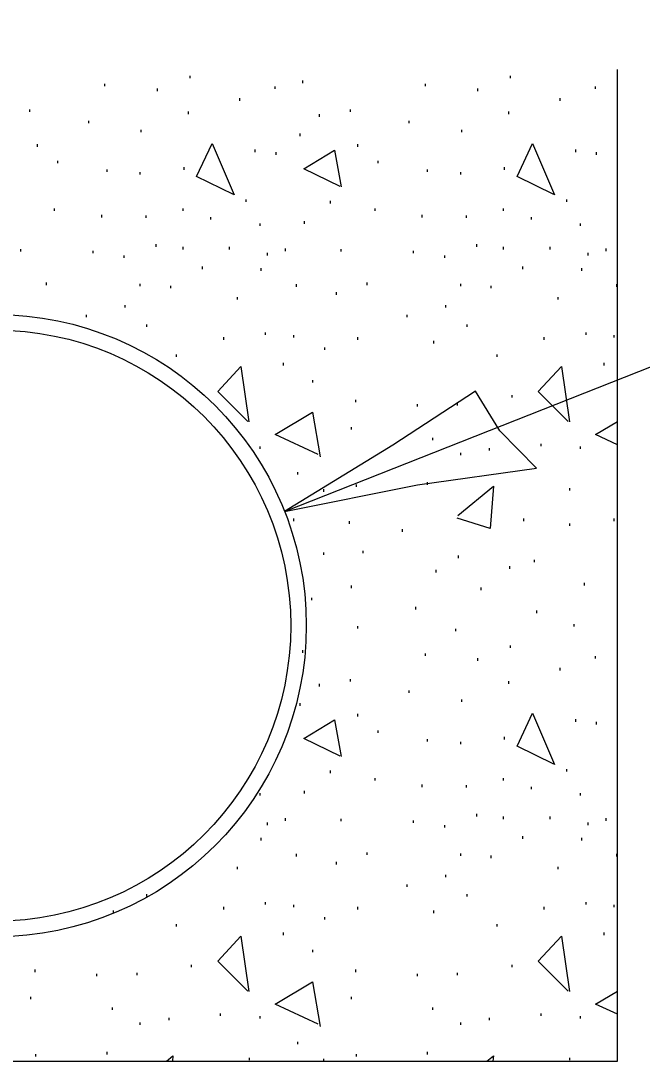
# Model space of a CAD drawing. Extents: x 2133490 to 2172050, y 2138301 to 2145980.
# Drawn here: x 2144649.19 to 2144674.03, y 2138508.98 to 2138550.6 of the extents above; entities that cross this region are included whole.
import ezdxf

# ---------------------------------------------------------------- set-up
doc = ezdxf.new("R2010")
doc.units = 0
for name, color, linetype in [('Design_PR_Roadway Dimensions', 7, 'Continuous'), ('Level 23', 7, 'Continuous'), ('Utilities_EX_Underground Water', 7, 'Continuous'), ('XSC_Subbase2', 7, 'Continuous')]:
    doc.layers.add(name, color=color, linetype=linetype)

msp = doc.modelspace()

# ---------------------------------------------------------------- linework, layer by layer
at = {"layer": 'Design_PR_Roadway Dimensions'}
msp.add_line((2144659.73, 2138530.977), (2144709.415, 2138550.598), dxfattribs=at)
at = {"layer": 'Level 23'}
msp.add_lwpolyline([(2144669.798, 2138532.703), (2144668.335, 2138534.192), (2144667.366, 2138535.79), (2144664.063, 2138533.619), (2144659.73, 2138530.977), (2144665.048, 2138532.034)], close=True, dxfattribs=at)
at = {"layer": 'Utilities_EX_Underground Water'}
for radius in [12.445, 11.823]:
    msp.add_circle((2144648.154, 2138526.407), radius, dxfattribs=at)
at = {"layer": 'XSC_Subbase2'}
for p, q in [((2144655.951, 2138548.301), (2144655.951, 2138548.4)), ((2144668.765, 2138548.301), (2144668.765, 2138548.4)), ((2144673.043, 2138508.985), (2144673.043, 2138548.652)), ((2144652.549, 2138547.98), (2144652.549, 2138548.079)), ((2144654.647, 2138547.788), (2144654.647, 2138547.888)), ((2144659.354, 2138547.873), (2144659.354, 2138547.972)), ((2144660.459, 2138548.109), (2144660.459, 2138548.209)), ((2144665.36, 2138547.98), (2144665.36, 2138548.079)), ((2144667.458, 2138547.788), (2144667.458, 2138547.888)), ((2144672.167, 2138547.873), (2144672.167, 2138547.972)), ((2144657.943, 2138547.402), (2144657.943, 2138547.502)), ((2144670.753, 2138547.402), (2144670.753, 2138547.502)), ((2144649.552, 2138546.952), (2144649.552, 2138547.051)), ((2144662.366, 2138546.952), (2144662.366, 2138547.051)), ((2144651.907, 2138546.504), (2144651.907, 2138546.603)), ((2144655.887, 2138546.867), (2144655.887, 2138546.967)), ((2144661.124, 2138546.76), (2144661.124, 2138546.86)), ((2144664.718, 2138546.504), (2144664.718, 2138546.603)), ((2144668.7, 2138546.867), (2144668.7, 2138546.967)), ((2144654.005, 2138546.14), (2144654.005, 2138546.24)), ((2144666.816, 2138546.14), (2144666.816, 2138546.24)), ((2144660.352, 2138545.989), (2144660.352, 2138546.088)), ((2144649.851, 2138545.561), (2144649.851, 2138545.66)), ((2144658.562, 2138545.346), (2144658.562, 2138545.446)), ((2144659.389, 2138545.239), (2144659.389, 2138545.339)), ((2144662.664, 2138545.561), (2144662.664, 2138545.66)), ((2144671.376, 2138545.346), (2144671.376, 2138545.446)), ((2144672.202, 2138545.239), (2144672.202, 2138545.339)), ((2144650.665, 2138544.898), (2144650.665, 2138544.998)), ((2144663.478, 2138544.898), (2144663.478, 2138544.998)), ((2144652.634, 2138544.555), (2144652.634, 2138544.655)), ((2144653.96, 2138544.448), (2144653.96, 2138544.547)), ((2144655.715, 2138544.642), (2144655.715, 2138544.742)), ((2144665.447, 2138544.555), (2144665.447, 2138544.655)), ((2144666.774, 2138544.448), (2144666.774, 2138544.547)), ((2144668.528, 2138544.642), (2144668.528, 2138544.742)), ((2144658.199, 2138543.358), (2144658.199, 2138543.457)), ((2144661.572, 2138543.293), (2144661.572, 2138543.393)), ((2144671.01, 2138543.358), (2144671.01, 2138543.457)), ((2144650.538, 2138542.994), (2144650.538, 2138543.094)), ((2144655.673, 2138542.994), (2144655.673, 2138543.094)), ((2144663.349, 2138542.994), (2144663.349, 2138543.094)), ((2144668.486, 2138542.994), (2144668.486, 2138543.094)), ((2144652.42, 2138542.735), (2144652.42, 2138542.835)), ((2144654.197, 2138542.716), (2144654.197, 2138542.815)), ((2144656.785, 2138542.651), (2144656.785, 2138542.75)), ((2144658.754, 2138542.395), (2144658.754, 2138542.494)), ((2144660.524, 2138542.479), (2144660.524, 2138542.579)), ((2144665.233, 2138542.735), (2144665.233, 2138542.835)), ((2144667.01, 2138542.716), (2144667.01, 2138542.815)), ((2144669.599, 2138542.651), (2144669.599, 2138542.75)), ((2144671.567, 2138542.395), (2144671.567, 2138542.494)), ((2144654.602, 2138541.558), (2144654.602, 2138541.658)), ((2144667.416, 2138541.558), (2144667.416, 2138541.658)), ((2144649.189, 2138541.367), (2144649.189, 2138541.466)), ((2144652.079, 2138541.302), (2144652.079, 2138541.401)), ((2144653.318, 2138541.118), (2144653.318, 2138541.217)), ((2144655.673, 2138541.451), (2144655.673, 2138541.551)), ((2144657.534, 2138541.451), (2144657.534, 2138541.551)), ((2144659.055, 2138541.217), (2144659.055, 2138541.317)), ((2144659.775, 2138541.389), (2144659.775, 2138541.489)), ((2144662, 2138541.367), (2144662, 2138541.466)), ((2144664.889, 2138541.302), (2144664.889, 2138541.401)), ((2144666.131, 2138541.118), (2144666.131, 2138541.217)), ((2144668.486, 2138541.451), (2144668.486, 2138541.551)), ((2144670.348, 2138541.451), (2144670.348, 2138541.551)), ((2144671.866, 2138541.217), (2144671.866, 2138541.317)), ((2144672.588, 2138541.389), (2144672.588, 2138541.489)), ((2144656.444, 2138540.667), (2144656.444, 2138540.767)), ((2144669.255, 2138540.667), (2144669.255, 2138540.767)), ((2144658.799, 2138540.602), (2144658.799, 2138540.702)), ((2144671.61, 2138540.602), (2144671.61, 2138540.702)), ((2144650.217, 2138540.025), (2144650.217, 2138540.125)), ((2144653.96, 2138539.983), (2144653.96, 2138540.082)), ((2144655.18, 2138539.898), (2144655.18, 2138539.998)), ((2144660.203, 2138539.96), (2144660.203, 2138540.06)), ((2144663.028, 2138540.025), (2144663.028, 2138540.125)), ((2144666.774, 2138539.983), (2144666.774, 2138540.082)), ((2144667.993, 2138539.898), (2144667.993, 2138539.998)), ((2144673.016, 2138539.96), (2144673.016, 2138540.06)), ((2144657.855, 2138539.448), (2144657.855, 2138539.547)), ((2144661.808, 2138539.639), (2144661.808, 2138539.739)), ((2144670.669, 2138539.448), (2144670.669, 2138539.547)), ((2144653.363, 2138539.126), (2144653.363, 2138539.226)), ((2144666.174, 2138539.126), (2144666.174, 2138539.226)), ((2144651.82, 2138538.741), (2144651.82, 2138538.84)), ((2144664.633, 2138538.741), (2144664.633, 2138538.84)), ((2144654.219, 2138538.357), (2144654.219, 2138538.457)), ((2144667.03, 2138538.357), (2144667.03, 2138538.457)), ((2144657.3, 2138537.842), (2144657.3, 2138537.942)), ((2144658.968, 2138538.036), (2144658.968, 2138538.136)), ((2144660.096, 2138537.929), (2144660.096, 2138538.029)), ((2144662.664, 2138537.842), (2144662.664, 2138537.942)), ((2144670.111, 2138537.842), (2144670.111, 2138537.942)), ((2144671.781, 2138538.036), (2144671.781, 2138538.136)), ((2144672.909, 2138537.929), (2144672.909, 2138538.029)), ((2144661.338, 2138537.436), (2144661.338, 2138537.536)), ((2144665.703, 2138537.693), (2144665.703, 2138537.792)), ((2144655.416, 2138537.158), (2144655.416, 2138537.257)), ((2144668.23, 2138537.158), (2144668.23, 2138537.257)), ((2144659.69, 2138536.814), (2144659.69, 2138536.914)), ((2144672.501, 2138536.814), (2144672.501, 2138536.914)), ((2144660.867, 2138536.13), (2144660.867, 2138536.229)), ((2144662.58, 2138535.338), (2144662.58, 2138535.438)), ((2144668.827, 2138535.53), (2144668.827, 2138535.629)), ((2144665.039, 2138535.166), (2144665.039, 2138535.266)), ((2144666.644, 2138535.209), (2144666.644, 2138535.308)), ((2144662.408, 2138534.248), (2144662.408, 2138534.348)), ((2144665.661, 2138533.82), (2144665.661, 2138533.919)), ((2144658.754, 2138533.476), (2144658.754, 2138533.576)), ((2144666.774, 2138533.22), (2144666.774, 2138533.32)), ((2144667.928, 2138533.412), (2144667.928, 2138533.511)), ((2144669.984, 2138533.583), (2144669.984, 2138533.683)), ((2144671.567, 2138533.476), (2144671.567, 2138533.576)), ((2144660.267, 2138532.448), (2144660.267, 2138532.548)), ((2144662.6, 2138531.956), (2144662.6, 2138532.055)), ((2144665.447, 2138532.043), (2144665.447, 2138532.142)), ((2144661.295, 2138531.764), (2144661.295, 2138531.864)), ((2144671.139, 2138531.806), (2144671.139, 2138531.906)), ((2144660.096, 2138530.587), (2144660.096, 2138530.686)), ((2144662.321, 2138530.48), (2144662.321, 2138530.579)), ((2144669.3, 2138530.587), (2144669.3, 2138530.686)), ((2144671.139, 2138530.395), (2144671.139, 2138530.495)), ((2144672.909, 2138530.587), (2144672.909, 2138530.686)), ((2144664.441, 2138530.159), (2144664.441, 2138530.258)), ((2144661.295, 2138529.238), (2144661.295, 2138529.337)), ((2144662.878, 2138529.302), (2144662.878, 2138529.402)), ((2144666.689, 2138529.111), (2144666.689, 2138529.21)), ((2144668.742, 2138528.683), (2144668.742, 2138528.782)), ((2144669.728, 2138528.939), (2144669.728, 2138529.039)), ((2144665.788, 2138528.533), (2144665.788, 2138528.633)), ((2144662.408, 2138527.911), (2144662.408, 2138528.011)), ((2144667.587, 2138527.826), (2144667.587, 2138527.926)), ((2144671.717, 2138528.018), (2144671.717, 2138528.118)), ((2144660.822, 2138527.421), (2144660.822, 2138527.52)), ((2144664.977, 2138527.055), (2144664.977, 2138527.154)), ((2144669.813, 2138526.905), (2144669.813, 2138527.005)), ((2144662.664, 2138526.286), (2144662.664, 2138526.385)), ((2144666.582, 2138526.179), (2144666.582, 2138526.278)), ((2144671.311, 2138526.37), (2144671.311, 2138526.47)), ((2144660.459, 2138525.322), (2144660.459, 2138525.422)), ((2144668.765, 2138525.514), (2144668.765, 2138525.614)), ((2144665.36, 2138525.193), (2144665.36, 2138525.293)), ((2144667.458, 2138525.001), (2144667.458, 2138525.101)), ((2144672.167, 2138525.086), (2144672.167, 2138525.186)), ((2144670.753, 2138524.616), (2144670.753, 2138524.715)), ((2144662.366, 2138524.168), (2144662.366, 2138524.267)), ((2144668.7, 2138524.08), (2144668.7, 2138524.18)), ((2144661.124, 2138523.973), (2144661.124, 2138524.073)), ((2144664.718, 2138523.717), (2144664.718, 2138523.817)), ((2144660.352, 2138523.204), (2144660.352, 2138523.304)), ((2144666.816, 2138523.354), (2144666.816, 2138523.453)), ((2144662.664, 2138522.776), (2144662.664, 2138522.876)), ((2144671.376, 2138522.562), (2144671.376, 2138522.662)), ((2144672.202, 2138522.455), (2144672.202, 2138522.555)), ((2144663.478, 2138522.112), (2144663.478, 2138522.211)), ((2144665.447, 2138521.768), (2144665.447, 2138521.868)), ((2144666.774, 2138521.661), (2144666.774, 2138521.761)), ((2144668.528, 2138521.855), (2144668.528, 2138521.955)), ((2144661.572, 2138520.506), (2144661.572, 2138520.606)), ((2144671.01, 2138520.571), (2144671.01, 2138520.671)), ((2144663.349, 2138520.208), (2144663.349, 2138520.307)), ((2144665.233, 2138519.951), (2144665.233, 2138520.051)), ((2144667.01, 2138519.929), (2144667.01, 2138520.028)), ((2144668.486, 2138520.208), (2144668.486, 2138520.307)), ((2144669.599, 2138519.864), (2144669.599, 2138519.964)), ((2144658.754, 2138519.608), (2144658.754, 2138519.707)), ((2144660.524, 2138519.692), (2144660.524, 2138519.792)), ((2144671.567, 2138519.608), (2144671.567, 2138519.707)), ((2144667.416, 2138518.774), (2144667.416, 2138518.873)), ((2144668.486, 2138518.667), (2144668.486, 2138518.766)), ((2144670.348, 2138518.667), (2144670.348, 2138518.766)), ((2144659.055, 2138518.43), (2144659.055, 2138518.53)), ((2144659.775, 2138518.602), (2144659.775, 2138518.702)), ((2144662, 2138518.58), (2144662, 2138518.679)), ((2144664.889, 2138518.515), (2144664.889, 2138518.615)), ((2144666.131, 2138518.331), (2144666.131, 2138518.43)), ((2144671.866, 2138518.43), (2144671.866, 2138518.53)), ((2144672.588, 2138518.602), (2144672.588, 2138518.702)), ((2144658.799, 2138517.818), (2144658.799, 2138517.918)), ((2144669.255, 2138517.88), (2144669.255, 2138517.98)), ((2144671.61, 2138517.818), (2144671.61, 2138517.918)), ((2144660.203, 2138517.176), (2144660.203, 2138517.276)), ((2144663.028, 2138517.238), (2144663.028, 2138517.338)), ((2144666.774, 2138517.196), (2144666.774, 2138517.295)), ((2144667.993, 2138517.111), (2144667.993, 2138517.211)), ((2144673.016, 2138517.176), (2144673.016, 2138517.276)), ((2144657.855, 2138516.661), (2144657.855, 2138516.76)), ((2144661.808, 2138516.855), (2144661.808, 2138516.954)), ((2144670.669, 2138516.661), (2144670.669, 2138516.76)), ((2144666.174, 2138516.34), (2144666.174, 2138516.439)), ((2144664.633, 2138515.954), (2144664.633, 2138516.053)), ((2144654.219, 2138515.571), (2144654.219, 2138515.67)), ((2144667.03, 2138515.571), (2144667.03, 2138515.67)), ((2144652.89, 2138514.906), (2144652.89, 2138515.006)), ((2144657.3, 2138515.055), (2144657.3, 2138515.155)), ((2144658.968, 2138515.249), (2144658.968, 2138515.349)), ((2144660.096, 2138515.142), (2144660.096, 2138515.242)), ((2144662.664, 2138515.055), (2144662.664, 2138515.155)), ((2144665.703, 2138514.906), (2144665.703, 2138515.006)), ((2144670.111, 2138515.055), (2144670.111, 2138515.155)), ((2144671.781, 2138515.249), (2144671.781, 2138515.349)), ((2144672.909, 2138515.142), (2144672.909, 2138515.242)), ((2144661.338, 2138514.65), (2144661.338, 2138514.749)), ((2144655.416, 2138514.371), (2144655.416, 2138514.47)), ((2144659.69, 2138514.03), (2144659.69, 2138514.129)), ((2144668.23, 2138514.371), (2144668.23, 2138514.47)), ((2144672.501, 2138514.03), (2144672.501, 2138514.129)), ((2144660.867, 2138513.343), (2144660.867, 2138513.442)), ((2144649.766, 2138512.551), (2144649.766, 2138512.651)), ((2144652.228, 2138512.38), (2144652.228, 2138512.479)), ((2144653.833, 2138512.424), (2144653.833, 2138512.524)), ((2144656.016, 2138512.746), (2144656.016, 2138512.845)), ((2144662.58, 2138512.551), (2144662.58, 2138512.651)), ((2144665.039, 2138512.38), (2144665.039, 2138512.479)), ((2144666.644, 2138512.424), (2144666.644, 2138512.524)), ((2144668.827, 2138512.746), (2144668.827, 2138512.845)), ((2144649.594, 2138511.461), (2144649.594, 2138511.561)), ((2144662.408, 2138511.461), (2144662.408, 2138511.561)), ((2144652.848, 2138511.033), (2144652.848, 2138511.133)), ((2144657.171, 2138510.797), (2144657.171, 2138510.896)), ((2144665.661, 2138511.033), (2144665.661, 2138511.133)), ((2144669.984, 2138510.797), (2144669.984, 2138510.896)), ((2144653.96, 2138510.433), (2144653.96, 2138510.533)), ((2144655.118, 2138510.625), (2144655.118, 2138510.724)), ((2144658.754, 2138510.69), (2144658.754, 2138510.789)), ((2144666.774, 2138510.433), (2144666.774, 2138510.533)), ((2144667.928, 2138510.625), (2144667.928, 2138510.724)), ((2144671.567, 2138510.69), (2144671.567, 2138510.789)), ((2144660.267, 2138509.662), (2144660.267, 2138509.761)), ((2144649.789, 2138509.171), (2144649.789, 2138509.271)), ((2144652.634, 2138509.256), (2144652.634, 2138509.356)), ((2144662.6, 2138509.171), (2144662.6, 2138509.271)), ((2144665.447, 2138509.256), (2144665.447, 2138509.356)), ((2144623.263, 2138508.985), (2144673.043, 2138508.985)), ((2144658.326, 2138509.02), (2144658.326, 2138509.119)), ((2144661.295, 2138508.985), (2144661.295, 2138509.077)), ((2144671.139, 2138509.02), (2144671.139, 2138509.119))]:
    msp.add_line(p, q, dxfattribs=at)
for points in [[(2144657.684, 2138543.651), (2144656.213, 2138544.373), (2144656.837, 2138545.695), (2144657.714, 2138543.637)], [(2144661.947, 2138543.975), (2144660.501, 2138544.674), (2144661.723, 2138545.421), (2144661.997, 2138543.963)], [(2144670.497, 2138543.651), (2144669.026, 2138544.373), (2144669.648, 2138545.695), (2144670.527, 2138543.637)], [(2144658.256, 2138534.574), (2144657.061, 2138535.771), (2144657.982, 2138536.767), (2144658.308, 2138534.552)], [(2144671.07, 2138534.574), (2144669.872, 2138535.771), (2144670.796, 2138536.767), (2144671.119, 2138534.552)], [(2144661.074, 2138533.252), (2144659.354, 2138534.051), (2144660.85, 2138534.947), (2144661.148, 2138533.153)], [(2144673.043, 2138533.643), (2144672.167, 2138534.051), (2144673.043, 2138534.577)], [(2144666.659, 2138530.811), (2144668.078, 2138531.983), (2144667.953, 2138530.288), (2144666.632, 2138530.711)], [(2144670.497, 2138520.865), (2144669.026, 2138521.589), (2144669.648, 2138522.908), (2144670.527, 2138520.85)], [(2144661.947, 2138521.188), (2144660.501, 2138521.888), (2144661.723, 2138522.634), (2144661.997, 2138521.176)], [(2144658.256, 2138511.787), (2144657.061, 2138512.984), (2144657.982, 2138513.983), (2144658.308, 2138511.767)], [(2144671.07, 2138511.787), (2144669.872, 2138512.984), (2144670.796, 2138513.983), (2144671.119, 2138511.767)], [(2144661.074, 2138510.468), (2144659.354, 2138511.265), (2144660.85, 2138512.161), (2144661.148, 2138510.366)], [(2144673.043, 2138510.859), (2144672.167, 2138511.265), (2144673.043, 2138511.79)], [(2144655.011, 2138508.985), (2144655.267, 2138509.196), (2144655.252, 2138508.985)], [(2144667.821, 2138508.985), (2144668.078, 2138509.196), (2144668.063, 2138508.985)]]:
    msp.add_lwpolyline(points, dxfattribs=at)

doc.saveas('drawing.dxf')
